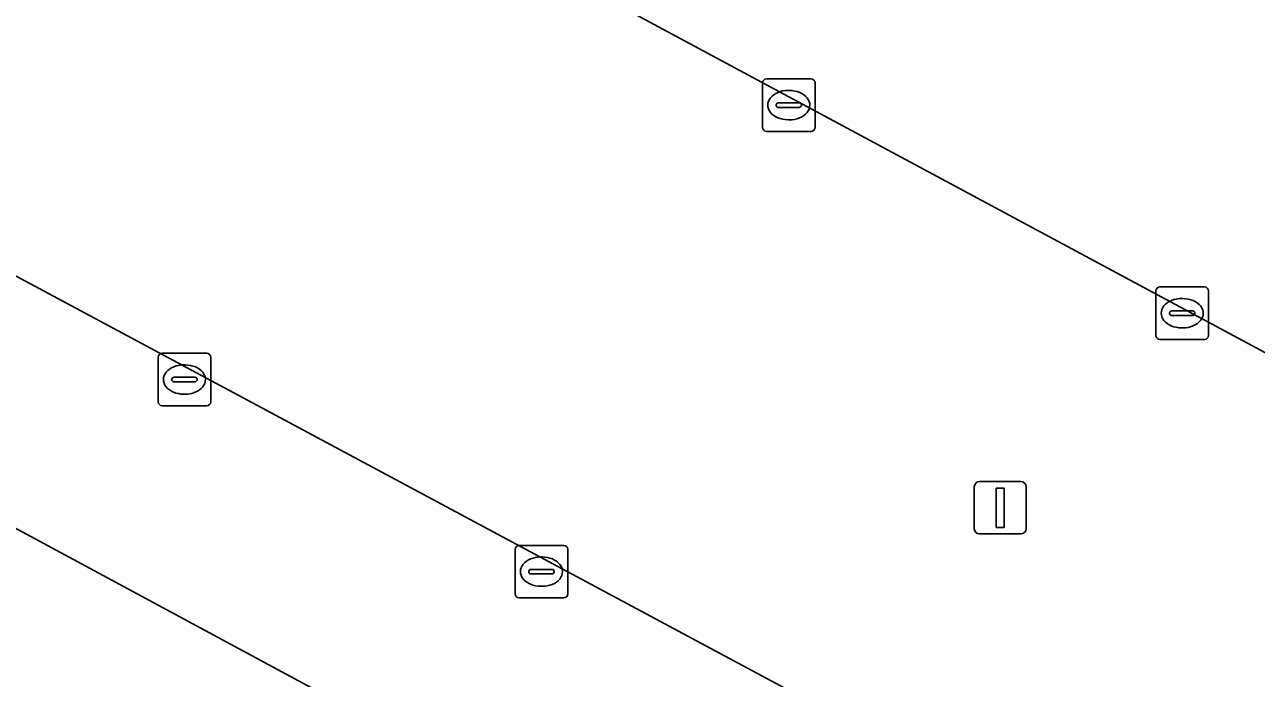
# Model space of a CAD drawing. Extents: x 159489 to 160304, y 383825 to 384531.
# Drawn here: x 160077.48 to 160100.98, y 383874.4 to 383886.86 of the extents above; entities that cross this region are included whole.
import ezdxf

# ---------------------------------------------------------------- set-up
doc = ezdxf.new("R2010")
doc.units = 0
for name, color, linetype in [('IMGEO_Kolk', 7, 'Continuous'), ('IMGEO_Lichtmast', 7, 'Continuous'), ('IMGEO_Parkeervlak_open', 7, 'Continuous'), ('IMGEO_Rijbaan_lokaal_open', 7, 'Continuous')]:
    doc.layers.add(name, color=color, linetype=linetype)

msp = doc.modelspace()

# ---------------------------------------------------------------- linework, layer by layer
at = {"layer": 'IMGEO_Kolk'}
for p, q in [((160091.633, 383885.829), (160092.485, 383885.829)), ((160091.558, 383884.903), (160091.558, 383885.755)), ((160092.046, 383885.609), (160092.071, 383885.609)), ((160092.559, 383885.755), (160092.559, 383884.903)), ((160091.86, 383885.372), (160092.258, 383885.372)), ((160091.817, 383885.323), (160091.817, 383885.335)), ((160092.255, 383885.286), (160091.857, 383885.286)), ((160092.301, 383885.335), (160092.301, 383885.323)), ((160092.069, 383885.049), (160092.044, 383885.049)), ((160092.485, 383884.829), (160091.633, 383884.829)), ((160099.139, 383881.861), (160099.991, 383881.861)), ((160099.064, 383880.935), (160099.064, 383881.787)), ((160099.552, 383881.641), (160099.577, 383881.641)), ((160100.065, 383881.787), (160100.065, 383880.935)), ((160099.323, 383881.355), (160099.323, 383881.367)), ((160099.366, 383881.404), (160099.764, 383881.404)), ((160099.807, 383881.367), (160099.807, 383881.355)), ((160099.761, 383881.318), (160099.363, 383881.318)), ((160099.575, 383881.081), (160099.55, 383881.081)), ((160099.991, 383880.861), (160099.139, 383880.861)), ((160080.027, 383879.67), (160080.027, 383880.522)), ((160080.102, 383880.596), (160080.954, 383880.596)), ((160081.028, 383880.522), (160081.028, 383879.67)), ((160080.515, 383880.376), (160080.54, 383880.376)), ((160080.286, 383880.09), (160080.286, 383880.102)), ((160080.724, 383880.053), (160080.326, 383880.053)), ((160080.329, 383880.139), (160080.727, 383880.139)), ((160080.77, 383880.102), (160080.77, 383880.09)), ((160080.538, 383879.816), (160080.513, 383879.816)), ((160080.954, 383879.596), (160080.102, 383879.596)), ((160086.914, 383876.932), (160087.766, 383876.932)), ((160086.839, 383876.006), (160086.839, 383876.858)), ((160087.327, 383876.712), (160087.352, 383876.712)), ((160087.84, 383876.858), (160087.84, 383876.006)), ((160087.098, 383876.426), (160087.098, 383876.438)), ((160087.141, 383876.475), (160087.539, 383876.475)), ((160087.582, 383876.438), (160087.582, 383876.426)), ((160087.536, 383876.389), (160087.138, 383876.389)), ((160087.35, 383876.152), (160087.325, 383876.152)), ((160087.766, 383875.932), (160086.914, 383875.932))]:
    msp.add_line(p, q, dxfattribs=at)
for points in [[(160091.633, 383885.829), (160092.485, 383885.829)], [(160091.558, 383884.903), (160091.558, 383885.755)], [(160092.559, 383885.755), (160092.559, 383884.903)], [(160092.485, 383884.829), (160091.633, 383884.829)], [(160099.139, 383881.861), (160099.991, 383881.861)], [(160099.064, 383880.935), (160099.064, 383881.787)], [(160100.065, 383881.787), (160100.065, 383880.935)], [(160099.991, 383880.861), (160099.139, 383880.861)], [(160080.027, 383879.67), (160080.027, 383880.522)], [(160080.102, 383880.596), (160080.954, 383880.596)], [(160081.028, 383880.522), (160081.028, 383879.67)], [(160080.954, 383879.596), (160080.102, 383879.596)], [(160086.914, 383876.932), (160087.766, 383876.932)], [(160086.839, 383876.006), (160086.839, 383876.858)], [(160087.84, 383876.858), (160087.84, 383876.006)], [(160087.766, 383875.932), (160086.914, 383875.932)]]:
    msp.add_lwpolyline(points, dxfattribs=at)
for centre, radius, start, end in [((160091.635, 383885.753), 0.0765, 91.552, 178.448), ((160091.635, 383885.753), 0.0765, 91.552, 178.448), ((160092.483, 383885.753), 0.0765, 1.552, 88.448), ((160092.483, 383885.753), 0.0765, 1.552, 88.448), ((160091.857, 383885.332), 0.0403, 85.8775, 175.7526), ((160092.262, 383885.334), 0.0386, 1.7309, 96.639), ((160091.854, 383885.322), 0.0366, 178.938, 274.7102), ((160092.258, 383885.329), 0.043, 264.8664, 352.4533), ((160091.635, 383884.905), 0.0765, 181.552, 268.448), ((160091.635, 383884.905), 0.0765, 181.552, 268.448), ((160092.483, 383884.905), 0.0765, 271.552, 358.448), ((160092.483, 383884.905), 0.0765, 271.552, 358.448), ((160099.141, 383881.785), 0.0765, 91.552, 178.448), ((160099.141, 383881.785), 0.0765, 91.552, 178.448), ((160099.989, 383881.785), 0.0765, 1.552, 88.448), ((160099.989, 383881.785), 0.0765, 1.552, 88.448), ((160099.363, 383881.364), 0.0403, 85.8775, 175.7526), ((160099.768, 383881.366), 0.0386, 1.7309, 96.639), ((160099.36, 383881.354), 0.0366, 178.938, 274.7102), ((160099.764, 383881.361), 0.043, 264.8664, 352.4533), ((160099.141, 383880.937), 0.0765, 181.552, 268.448), ((160099.141, 383880.937), 0.0765, 181.552, 268.448), ((160099.989, 383880.937), 0.0765, 271.552, 358.448), ((160099.989, 383880.937), 0.0765, 271.552, 358.448), ((160080.104, 383880.52), 0.0765, 91.552, 178.448), ((160080.104, 383880.52), 0.0765, 91.552, 178.448), ((160080.952, 383880.52), 0.0765, 1.552, 88.448), ((160080.952, 383880.52), 0.0765, 1.552, 88.448), ((160080.326, 383880.099), 0.0403, 85.8775, 175.7526), ((160080.323, 383880.089), 0.0366, 178.938, 274.7102), ((160080.727, 383880.096), 0.043, 264.8664, 352.4533), ((160080.731, 383880.101), 0.0386, 1.7309, 96.639), ((160080.104, 383879.672), 0.0765, 181.552, 268.448), ((160080.104, 383879.672), 0.0765, 181.552, 268.448), ((160080.952, 383879.672), 0.0765, 271.552, 358.448), ((160080.952, 383879.672), 0.0765, 271.552, 358.448), ((160086.916, 383876.856), 0.0765, 91.552, 178.448), ((160086.916, 383876.856), 0.0765, 91.552, 178.448), ((160087.764, 383876.856), 0.0765, 1.552, 88.448), ((160087.764, 383876.856), 0.0765, 1.552, 88.448), ((160087.138, 383876.435), 0.0403, 85.8775, 175.7526), ((160087.135, 383876.425), 0.0366, 178.938, 274.7102), ((160087.539, 383876.432), 0.043, 264.8664, 352.4533), ((160087.543, 383876.437), 0.0386, 1.7309, 96.639), ((160086.916, 383876.008), 0.0765, 181.552, 268.448), ((160086.916, 383876.008), 0.0765, 181.552, 268.448), ((160087.764, 383876.008), 0.0765, 271.552, 358.448), ((160087.764, 383876.008), 0.0765, 271.552, 358.448)]:
    msp.add_arc(centre, radius, start, end, dxfattribs=at)
for centre, major_axis, ratio, start_param, end_param in [((160092.045, 383885.329), (-0.387, 0.002), 0.722429, 4.712389, 7.853982), ((160092.07, 383885.329), (-0.39, 0.002), 0.717154, 1.570796, 4.712389), ((160099.551, 383881.361), (-0.387, 0.002), 0.722429, 4.712389, 7.853982), ((160099.576, 383881.361), (-0.39, 0.002), 0.717154, 1.570796, 4.712389), ((160080.514, 383880.096), (-0.387, 0.002), 0.722429, 4.712389, 7.853982), ((160080.539, 383880.096), (-0.39, 0.002), 0.717154, 1.570796, 4.712389), ((160087.326, 383876.432), (-0.387, 0.002), 0.722429, 4.712389, 7.853982), ((160087.351, 383876.432), (-0.39, 0.002), 0.717154, 1.570796, 4.712389)]:
    msp.add_ellipse(centre, major_axis=major_axis, ratio=ratio, start_param=start_param, end_param=end_param, dxfattribs=at)
at = {"layer": 'IMGEO_Lichtmast'}
for p, q in [((160095.698, 383878.15), (160096.488, 383878.15)), ((160096.488, 383878.15), (160095.698, 383878.15)), ((160095.598, 383877.25), (160095.598, 383878.05)), ((160095.598, 383878.05), (160095.598, 383877.25)), ((160096.588, 383878.05), (160096.588, 383877.25)), ((160096.588, 383877.25), (160096.588, 383878.05)), ((160096.488, 383877.15), (160095.698, 383877.15)), ((160095.698, 383877.15), (160096.488, 383877.15))]:
    msp.add_line(p, q, dxfattribs=at)
msp.add_lwpolyline([(160096.018, 383878.025), (160096.168, 383878.025), (160096.168, 383877.275), (160096.018, 383877.275), (160096.018, 383878.025)], dxfattribs=at)
for centre, start, end in [((160095.698, 383878.05), 90, 180), ((160095.698, 383878.05), 90, 180), ((160096.488, 383878.05), 0, 90), ((160096.488, 383878.05), 360, 90), ((160095.698, 383877.25), 180, 270), ((160095.698, 383877.25), 180, 270), ((160096.488, 383877.25), 270, 0), ((160096.488, 383877.25), 270, 0)]:
    msp.add_arc(centre, 0.1, start, end, dxfattribs=at)
at = {"layer": 'IMGEO_Parkeervlak_open'}
for points in [[(160129.004, 383865.653), (160057.595, 383903.993)], [(160050.136, 383896.847), (160050.529, 383896.42), (160116.201, 383861.232), (160119.249, 383859.982)], [(160109.657, 383859.82), (160046.014, 383894.129)]]:
    msp.add_lwpolyline(points, dxfattribs=at)
at = {"layer": 'IMGEO_Rijbaan_lokaal_open'}
for points in [[(160055.357, 383905.187), (160057.595, 383903.993), (160129.004, 383865.653)], [(160119.249, 383859.982), (160116.201, 383861.232), (160050.529, 383896.42), (160050.136, 383896.847)], [(160046.122, 383895.578), (160046.014, 383894.129), (160109.657, 383859.82), (160109.665, 383859.816), (160116.3, 383856.255), (160116.387, 383856.208), (160117.969, 383855.355), (160119.466, 383854.563)]]:
    msp.add_lwpolyline(points, dxfattribs=at)

doc.saveas('drawing.dxf')
